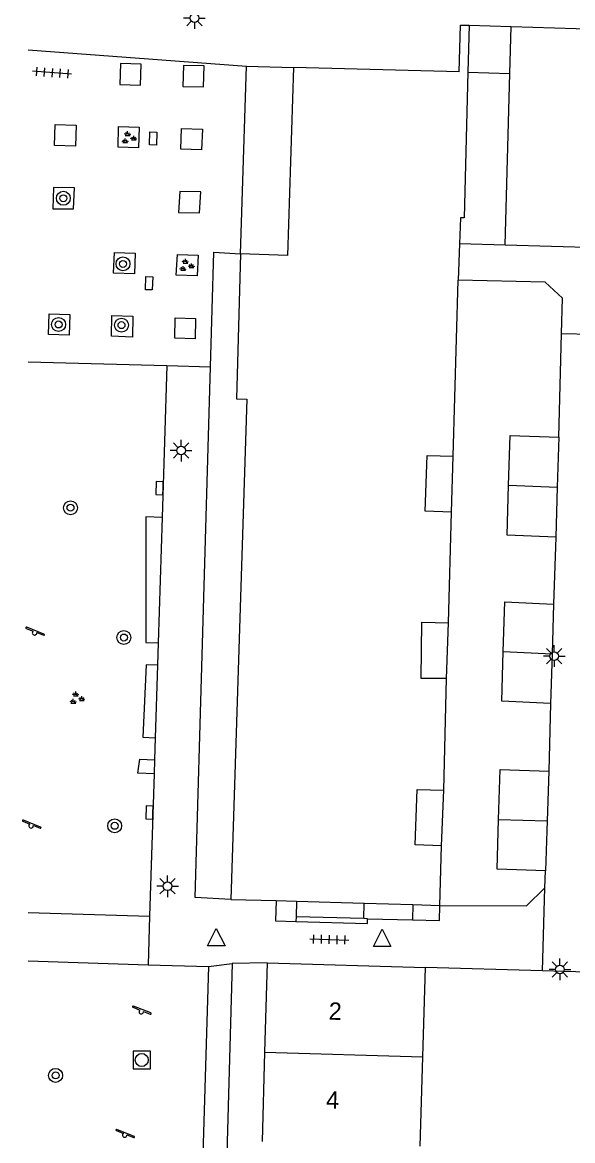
# Model space of a CAD drawing. Extents: x 132998 to 136004, y 396998 to 398512.
# Drawn here: x 132999.7 to 133031.3, y 397934.1 to 397998.4 of the extents above; entities that cross this region are included whole.
import ezdxf

# ---------------------------------------------------------------- set-up
doc = ezdxf.new("R2010")
doc.units = 0
for name, color, linetype in [('gg-afsc-erfafscheiding', 7, 'Continuous'), ('gg-afsc-hekwerk', 7, 'Continuous'), ('gg-afsc-muur', 7, 'Continuous'), ('gg-anno-huisnummerreeks BGT', 7, 'Continuous'), ('gg-bbg-bijgebouw', 7, 'Continuous'), ('gg-bbg-gedigitaliseerde bebouwing', 7, 'Continuous'), ('gg-bbg-hoofdgebouw', 7, 'Continuous'), ('gg-bbg-onder overbouw', 7, 'Continuous'), ('gg-bbg-pand overbouw', 7, 'Continuous'), ('gg-bbg-tussenscheiding', 7, 'Continuous'), ('gg-knt-trap', 7, 'Continuous'), ('gg-knt-verharding', 7, 'Continuous'), ('gt-grn-groengrens', 7, 'Continuous'), ('gt-grn-weggrens', 7, 'Continuous'), ('gt-symb-boom', 7, 'Continuous'), ('gt-symb-groenvak', 7, 'Continuous'), ('gt-symb-kolk', 7, 'Continuous'), ('gt-symb-kolk center center', 7, 'Continuous'), ('gt-symb-lichtmast', 7, 'Continuous'), ('gt-symb-rioolschacht', 7, 'Continuous'), ('gt-symb-speelvoorziening', 7, 'Continuous'), ('gt-symb-tegel verharding', 7, 'Continuous'), ('gt-symb-waterafsluiter', 7, 'Continuous')]:
    doc.layers.add(name, color=color, linetype=linetype)

# ---------------------------------------------------------------- blocks, each defined once
blk = doc.blocks.new('gt0-LMAST')
at = {"layer": 'gt-symb-lichtmast'}
for p, q in [((-0.182, 0.173), (-0.447, 0.438)), ((-0.005, 0.246), (-0.005, 0.621)), ((0.172, 0.173), (0.437, 0.438)), ((-0.255, -0.004), (-0.63, -0.004)), ((-0.182, -0.181), (-0.447, -0.446)), ((-0.005, -0.254), (-0.005, -0.629)), ((0.437, -0.446), (0.172, -0.181)), ((0.245, -0.004), (0.62, -0.004))]:
    blk.add_line(p, q, dxfattribs=at)
blk.add_circle((-0.005, -0.004), 0.25, dxfattribs=at)
blk = doc.blocks.new('gt0-KOLKCC')
at = {"layer": 'gt-symb-kolk center center'}
blk.add_lwpolyline([(-0.375, 0.2), (0.375, 0.2), (0.375, -0.2), (-0.375, -0.2)], close=True, dxfattribs=at)
blk = doc.blocks.new('gt0-GRVAK')
at = {"layer": 'gt-symb-groenvak'}
for p, q in [((-0.11, 0.189), (-0.228, 0.24)), ((-0.182, 0.153), (0.088, 0.153)), ((-0.091, 0.211), (-0.156, 0.322)), ((-0.047, 0.214), (-0.047, 0.393)), ((-0.004, 0.211), (0.061, 0.322)), ((0.015, 0.189), (0.133, 0.24)), ((0.262, -0.052), (0.197, 0.059)), ((0.305, -0.049), (0.305, 0.13)), ((0.349, -0.052), (0.414, 0.059)), ((-0.245, -0.228), (-0.363, -0.177)), ((-0.318, -0.264), (-0.047, -0.264)), ((-0.226, -0.206), (-0.291, -0.095)), ((-0.183, -0.203), (-0.183, -0.024)), ((-0.139, -0.206), (-0.074, -0.095)), ((-0.12, -0.228), (-0.002, -0.177)), ((0.243, -0.074), (0.125, -0.023)), ((0.17, -0.11), (0.441, -0.11)), ((0.368, -0.074), (0.486, -0.023))]:
    blk.add_line(p, q, dxfattribs=at)
blk = doc.blocks.new('gt0-TEG1')
at = {"layer": 'gt-symb-tegel verharding'}
for p, q in [((-1.125, 0), (1.125, 0)), ((-0.9, -0.25), (-0.9, 0.25)), ((-0.45, -0.25), (-0.45, 0.25)), ((0, -0.25), (0, 0.25)), ((0.45, -0.25), (0.45, 0.25)), ((0.9, -0.25), (0.9, 0.25))]:
    blk.add_line(p, q, dxfattribs=at)
blk = doc.blocks.new('gt0-BOOM')
at = {"layer": 'gt-symb-boom'}
for radius in [0.4, 0.2]:
    blk.add_circle((0, 0), radius, dxfattribs=at)
blk = doc.blocks.new('gt0-SV')
at = {"layer": 'gt-symb-speelvoorziening'}
for p, q in [((-0.477, 0.255), (-0.08, 0.096)), ((0.542, -0.076), (-0.449, 0.324)), ((0.125, 0.014), (0.515, -0.143))]:
    blk.add_line(p, q, dxfattribs=at)
for centre, radius, start, end in [((-0.466, 0.291), 0.0369, 63.6251, 252.66016), ((-0.002, -0.005), 0.128, 127.68665, 8.59861), ((0.531, -0.111), 0.0363, 243.50852, 72.54358)]:
    blk.add_arc(centre, radius, start, end, dxfattribs=at)
blk = doc.blocks.new('gt0-KOLK')
at = {"layer": 'gt-symb-kolk'}
blk.add_lwpolyline([(0, 0), (0.375, 0), (0.375, 0.4), (-0.375, 0.4), (-0.375, 0), (0, 0)], dxfattribs=at)
blk = doc.blocks.new('gt0-RS')
at = {"layer": 'gt-symb-rioolschacht'}
blk.add_lwpolyline([(-0.5, -0.5), (0.5, -0.5), (0.5, 0.5), (-0.5, 0.5)], close=True, dxfattribs=at)
blk.add_circle((0, 0), 0.375, dxfattribs=at)
blk = doc.blocks.new('gt0-WAFSL')
at = {"layer": 'gt-symb-waterafsluiter'}
for p, q in [((-0.5, -0.333), (0, 0.667)), ((0, 0.667), (0.5, -0.333)), ((0.5, -0.333), (-0.5, -0.333))]:
    blk.add_line(p, q, dxfattribs=at)

msp = doc.modelspace()

# ---------------------------------------------------------------- linework, layer by layer
at = {"layer": 'gg-afsc-erfafscheiding'}
for p, q in [((133029.534, 397943.866), (133022.82, 397944.06)), ((133039.43, 397943.581), (133029.534, 397943.866))]:
    msp.add_line(p, q, dxfattribs=at)
at = {"layer": 'gg-afsc-hekwerk'}
for p, q in [((133019.288, 397946.863), (133019.308, 397947.747)), ((133000, 397944.427), (133006.892, 397944.213)), ((133006.892, 397944.213), (133010.364, 397944.105)), ((133010.364, 397944.105), (133010.001, 397931.97))]:
    msp.add_line(p, q, dxfattribs=at)
msp.add_lwpolyline([(133014.244, 397947.894), (133014.21, 397946.727), (133015.38, 397946.696)], dxfattribs=at)
at = {"layer": 'gg-afsc-muur'}
for p, q in [((133015.388, 397946.966), (133015.38, 397946.696)), ((133019.288, 397946.863), (133015.388, 397946.966)), ((133019.493, 397946.858), (133019.288, 397946.863))]:
    msp.add_line(p, q, dxfattribs=at)
msp.add_lwpolyline([(133015.38, 397946.696), (133019.486, 397946.588), (133019.493, 397946.858)], dxfattribs=at)
at = {"layer": 'gg-bbg-bijgebouw'}
for p, q in [((133030.47, 397974.52), (133030.385, 397971.655)), ((133030.385, 397971.655), (133030.3, 397968.79)), ((133030.18, 397964.93), (133030.095, 397962.075)), ((133030.095, 397962.075), (133030.01, 397959.22)), ((133029.9, 397955.34), (133029.81, 397952.475)), ((133029.81, 397952.475), (133029.72, 397949.61))]:
    msp.add_line(p, q, dxfattribs=at)
for points in [[(133027.595, 397971.765), (133027.68, 397974.63), (133030.47, 397974.52)], [(133030.3, 397968.79), (133027.51, 397968.9), (133027.595, 397971.765)], [(133027.29, 397962.205), (133027.38, 397965.06), (133030.18, 397964.93)], [(133030.01, 397959.22), (133027.2, 397959.35), (133027.29, 397962.205)], [(133027.02, 397952.565), (133027.11, 397955.43), (133029.9, 397955.34)], [(133029.72, 397949.61), (133026.93, 397949.7), (133027.02, 397952.565)]]:
    msp.add_lwpolyline(points, dxfattribs=at)
at = {"layer": 'gg-bbg-gedigitaliseerde bebouwing'}
for p, q in [((133022.671, 397938.921), (133022.82, 397944.06)), ((133022.521, 397933.786), (133022.671, 397938.921))]:
    msp.add_line(p, q, dxfattribs=at)
at = {"layer": 'gg-bbg-hoofdgebouw'}
for p, q in [((133027.75, 397998.115), (133053.55, 397997.357)), ((133024.756, 397995.51), (133015.24, 397995.77)), ((133024.774, 397985.639), (133024.693, 397983.54)), ((133053.17, 397984.835), (133027.39, 397985.565)), ((133024.42, 397973.43), (133024.693, 397983.54)), ((133024.14, 397963.86), (133024.311, 397970.22)), ((133023.88, 397954.25), (133024.031, 397960.66)), ((133023.65, 397947.62), (133023.74, 397951.04)), ((133011.65, 397947.97), (133014.244, 397947.894)), ((133014.244, 397947.894), (133015.414, 397947.86)), ((133015.414, 397947.86), (133019.308, 397947.747)), ((133019.308, 397947.747), (133022.094, 397947.665)), ((133013.73, 397944.32), (133013.582, 397939.185)), ((133013.73, 397944.32), (133022.82, 397944.06)), ((133013.582, 397939.185), (133013.433, 397934.05))]:
    msp.add_line(p, q, dxfattribs=at)
for points in [[(133024.756, 397995.51), (133024.83, 397998.209), (133025.33, 397998.195)], [(133015.24, 397995.77), (133014.89, 397984.96), (133012.2, 397985.07)], [(133012.2, 397985.07), (133011.97, 397976.72), (133012.57, 397976.71), (133011.65, 397947.97)]]:
    msp.add_lwpolyline(points, dxfattribs=at)
at = {"layer": 'gg-bbg-onder overbouw'}
for p, q in [((133025.33, 397998.195), (133025.262, 397995.496)), ((133027.673, 397995.425), (133027.75, 397998.115)), ((133027.39, 397985.565), (133027.673, 397995.425)), ((133022.094, 397947.665), (133023.65, 397947.62))]:
    msp.add_line(p, q, dxfattribs=at)
for points in [[(133025.262, 397995.496), (133025.052, 397987.13), (133024.832, 397987.136), (133024.774, 397985.639)], [(133024.311, 397970.22), (133022.8, 397970.27), (133022.91, 397973.47), (133024.42, 397973.43)], [(133024.031, 397960.66), (133022.57, 397960.65), (133022.61, 397963.9), (133024.14, 397963.86)], [(133023.74, 397951.04), (133022.23, 397951.1), (133022.35, 397954.29), (133023.88, 397954.25)]]:
    msp.add_lwpolyline(points, dxfattribs=at)
at = {"layer": 'gg-bbg-pand overbouw'}
for p, q in [((133025.33, 397998.195), (133027.75, 397998.115)), ((133027.39, 397985.565), (133024.774, 397985.639)), ((133024.311, 397970.22), (133024.42, 397973.43)), ((133024.031, 397960.66), (133024.14, 397963.86)), ((133023.74, 397951.04), (133023.88, 397954.25)), ((133022.094, 397947.665), (133022.068, 397946.79))]:
    msp.add_line(p, q, dxfattribs=at)
msp.add_lwpolyline([(133022.068, 397946.79), (133023.627, 397946.749), (133023.65, 397947.62)], dxfattribs=at)
at = {"layer": 'gg-bbg-tussenscheiding'}
for p, q in [((133027.595, 397971.765), (133030.385, 397971.655)), ((133027.29, 397962.205), (133030.095, 397962.075)), ((133027.02, 397952.565), (133029.81, 397952.475)), ((133013.582, 397939.185), (133022.671, 397938.921))]:
    msp.add_line(p, q, dxfattribs=at)
at = {"layer": 'gg-knt-trap'}
for p, q in [((133015.414, 397947.86), (133015.388, 397946.966)), ((133019.493, 397946.858), (133022.068, 397946.79))]:
    msp.add_line(p, q, dxfattribs=at)
at = {"layer": 'gg-knt-verharding'}
for p, q in [((133012.2, 397985.07), (133012.55, 397995.84)), ((133012.55, 397995.84), (133015.24, 397995.77)), ((133030.47, 397974.52), (133030.634, 397980.482)), ((133000, 397978.864), (133007.97, 397978.64)), ((133007.97, 397978.64), (133007.697, 397969.911)), ((133007.697, 397969.911), (133007.471, 397962.707)), ((133030.3, 397968.79), (133030.18, 397964.93)), ((133007.471, 397962.707), (133007.431, 397961.42)), ((133007.431, 397961.42), (133007.301, 397957.258)), ((133030.01, 397959.22), (133029.9, 397955.34)), ((133007.301, 397957.258), (133007.261, 397955.988)), ((133007.261, 397955.988), (133007.236, 397955.186)), ((133007.236, 397955.186), (133006.98, 397947.01)), ((133029.67, 397948.63), (133029.72, 397949.61)), ((133000, 397947.213), (133006.98, 397947.01)), ((133011.72, 397944.29), (133009.94, 397882.84)), ((133013.73, 397944.32), (133011.72, 397944.29))]:
    msp.add_line(p, q, dxfattribs=at)
for points in [[(133005.275, 397994.792), (133006.456, 397994.758), (133006.483, 397995.956), (133005.302, 397995.99), (133005.275, 397994.792)], [(133008.88, 397994.68), (133010.075, 397994.662), (133010.114, 397995.866), (133008.919, 397995.884), (133008.88, 397994.68)], [(133001.522, 397991.293), (133001.553, 397992.491), (133002.761, 397992.447), (133002.73, 397991.249), (133001.522, 397991.293)], [(133005.162, 397991.195), (133005.194, 397992.372), (133006.37, 397992.333), (133006.338, 397991.156), (133005.162, 397991.195)], [(133008.761, 397991.082), (133008.807, 397992.267), (133010.012, 397992.219), (133009.966, 397991.034), (133008.761, 397991.082)], [(133001.412, 397987.654), (133002.615, 397987.639), (133002.666, 397988.854), (133001.463, 397988.869), (133001.412, 397987.654)], [(133008.641, 397987.439), (133009.839, 397987.419), (133009.91, 397988.625), (133008.713, 397988.645), (133008.641, 397987.439)], [(133004.912, 397983.948), (133004.951, 397985.135), (133006.141, 397985.092), (133006.103, 397983.905), (133004.912, 397983.948)], [(133008.506, 397983.834), (133008.571, 397985.019), (133009.775, 397984.975), (133009.71, 397983.79), (133008.506, 397983.834)], [(133010.47, 397978.57), (133010.66, 397985.15), (133012.2, 397985.07)], [(133030.634, 397980.482), (133030.69, 397982.51), (133029.69, 397983.43), (133024.693, 397983.54)], [(133001.172, 397980.419), (133001.205, 397981.615), (133002.398, 397981.581), (133002.365, 397980.385), (133001.172, 397980.419)], [(133004.796, 397980.322), (133004.81, 397981.515), (133006.004, 397981.472), (133005.99, 397980.278), (133004.796, 397980.322)], [(133008.425, 397980.215), (133008.448, 397981.39), (133009.612, 397981.344), (133009.589, 397980.169), (133008.425, 397980.215)], [(133011.65, 397947.97), (133009.591, 397948.08), (133010.47, 397978.57)], [(133023.65, 397947.62), (133028.63, 397947.6), (133029.67, 397948.63)]]:
    msp.add_lwpolyline(points, dxfattribs=at)
at = {"layer": 'gt-grn-groengrens'}
for points in [[(133007.697, 397969.911), (133006.767, 397969.94), (133006.755, 397962.73), (133007.471, 397962.707)], [(133007.431, 397961.42), (133006.771, 397961.44), (133006.591, 397957.28), (133007.301, 397957.258)], [(133007.236, 397955.186), (133006.307, 397955.215), (133006.416, 397956.015), (133007.261, 397955.988)]]:
    msp.add_lwpolyline(points, dxfattribs=at)
at = {"layer": 'gt-grn-weggrens'}
for p, q in [((133000, 397996.78), (133012.55, 397995.84)), ((133025.262, 397995.496), (133027.673, 397995.425)), ((133030.634, 397980.482), (133032.375, 397980.437)), ((133007.97, 397978.64), (133010.47, 397978.57)), ((133029.534, 397943.866), (133029.67, 397948.63)), ((133006.98, 397947.01), (133006.892, 397944.213)), ((133010.364, 397944.105), (133011.72, 397944.29))]:
    msp.add_line(p, q, dxfattribs=at)

# ---------------------------------------------------------------- block references
at = {"layer": 'gt-symb-boom'}
for p in [(133002.022, 397988.253), (133005.448, 397984.483), (133001.749, 397981.002), (133005.362, 397980.964), (133002.433, 397970.469), (133005.5, 397963.014), (133004.971, 397952.195), (133001.577, 397937.854)]:
    msp.add_blockref('gt0-BOOM', p, dxfattribs=at)
at = {"layer": 'gt-symb-groenvak'}
for p in [(133005.763, 397991.715), (133009.079, 397984.381), (133002.779, 397959.514)]:
    msp.add_blockref('gt0-GRVAK', p, dxfattribs=at)
at = {"layer": 'gt-symb-kolk'}
for p, rotation in [((133007.749, 397971.593), 88.22439947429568), ((133007.166, 397952.953), 88.22439947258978)]:
    msp.add_blockref('gt0-KOLK', p, dxfattribs=dict(at, rotation=rotation))
at = {"layer": 'gt-symb-kolk center center'}
for p, rotation in [((133007.175, 397991.688), 88.39613722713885), ((133006.942, 397983.371), -91.60386277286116)]:
    msp.add_blockref('gt0-KOLKCC', p, dxfattribs=dict(at, rotation=rotation))
at = {"layer": 'gt-symb-lichtmast'}
for p, rotation in [((133009.546, 397998.617), 90), ((133008.778, 397973.752), 180), ((133008.003, 397948.715), 180)]:
    msp.add_blockref('gt0-LMAST', p, dxfattribs=dict(at, rotation=rotation))
for p in [(133030.22, 397961.95), (133030.549, 397943.947)]:
    msp.add_blockref('gt0-LMAST', p, dxfattribs=at)
at = {"layer": 'gt-symb-rioolschacht'}
msp.add_blockref('gt0-RS', (133006.523, 397938.738), dxfattribs=at)
at = {"layer": 'gt-symb-speelvoorziening'}
for p in [(133000.369, 397963.284), (133000.174, 397952.198), (133006.5, 397941.515), (133005.548, 397934.428)]:
    msp.add_blockref('gt0-SV', p, dxfattribs=at)
at = {"layer": 'gt-symb-tegel verharding'}
for p, rotation in [((133001.375, 397995.47), 175.697988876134), ((133017.298, 397945.664), -1.6611120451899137)]:
    msp.add_blockref('gt0-TEG1', p, dxfattribs=dict(at, rotation=rotation))
at = {"layer": 'gt-symb-waterafsluiter'}
for p in [(133010.807, 397945.631), (133020.326, 397945.586)]:
    msp.add_blockref('gt0-WAFSL', p, dxfattribs=at)

# ---------------------------------------------------------------- texts
at = {"layer": 'gg-anno-huisnummerreeks BGT'}
for s, p in [('2', (133017.25, 397941.058)), ('4', (133017.102, 397935.955))]:
    msp.add_text(s, height=1, rotation=358.3, dxfattribs=at).set_placement(p)

doc.saveas('drawing.dxf')
